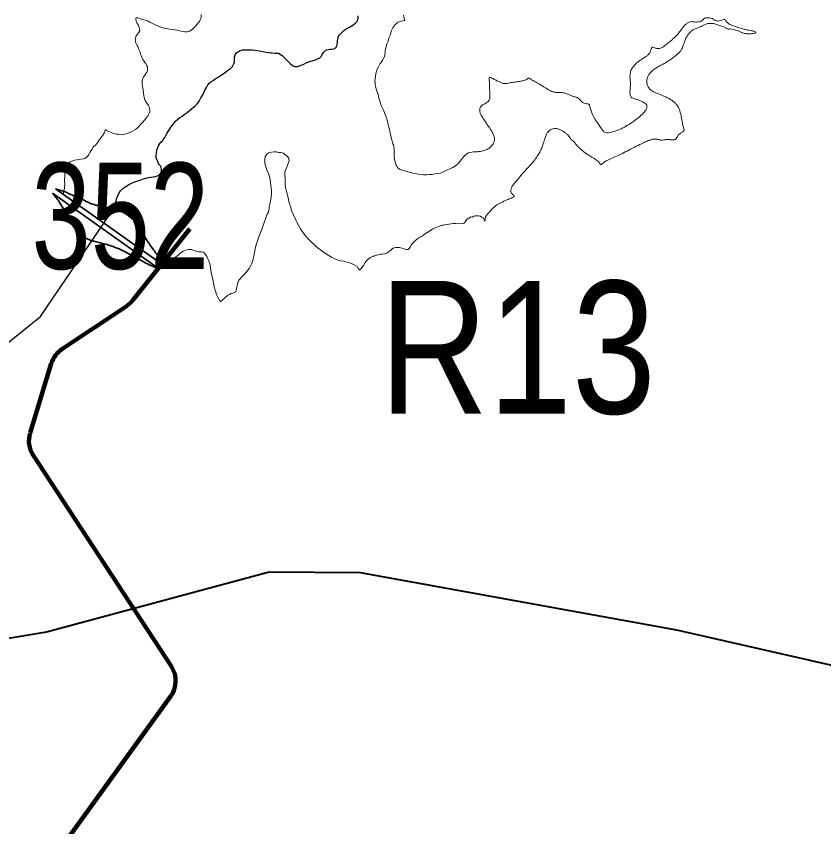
# Model space of a CAD drawing. Extents: x 553962 to 842807, y 8883888 to 9032388.
# Drawn here: x 711063 to 714106, y 8960766 to 8963822 of the extents above; entities that cross this region are included whole.
import ezdxf
from ezdxf.enums import TextEntityAlignment as Align

# ---------------------------------------------------------------- set-up
doc = ezdxf.new("R2010")
doc.units = 0
doc.header["$LTSCALE"] = 160
for name, color, linetype, lineweight in [('15', 7, 'Continuous', 25), ('21', 7, 'Continuous', 25), ('33', 7, 'Continuous', 13), ('7', 7, 'Continuous', 90), ('8', 7, 'Continuous', 13)]:
    doc.layers.add(name, color=color, linetype=linetype, lineweight=lineweight)

msp = doc.modelspace()

# ---------------------------------------------------------------- linework, layer by layer
at = {"layer": '15', "lineweight": 40}
msp.add_lwpolyline([(710551.5, 8961397.1), (711177.1, 8961501.2), (712016, 8961727.1), (712359, 8961724.2), (713550.7, 8961508.2), (716056.5, 8960938), (717193.5, 8960736.2), (719630.3, 8960157.3)], dxfattribs=at)
at = {"layer": '21'}
for points in [[(712058, 8963677.9), (712064.5, 8963673.2), (712070.9, 8963667.3), (712075.7, 8963662.8), (712082.7, 8963655.8), (712088.8, 8963649.4), (712097.8, 8963640.5), (712105.9, 8963634.6), (712111.7, 8963631.8), (712117.6, 8963631.5), (712122.6, 8963632.4), (712129.6, 8963634.1), (712136, 8963636.8), (712144.1, 8963640.2), (712158.2, 8963646.8), (712172.7, 8963652.3), (712186.9, 8963656.2), (712195.8, 8963659.8), (712206.7, 8963664.9), (712211.5, 8963669.6), (712214.5, 8963674.6), (712220.7, 8963684.6), (712224.3, 8963689.1), (712227.7, 8963692.2), (712232.4, 8963695.2), (712239.1, 8963696.6), (712244.4, 8963697.5), (712251.4, 8963697.7), (712258.6, 8963698.3), (712263.1, 8963700), (712266.7, 8963703.3), (712269.8, 8963706.4), (712271.2, 8963710.3), (712272, 8963714.7), (712272.9, 8963720.2), (712273.7, 8963729.4), (712275.1, 8963740.3), (712277.1, 8963746.2), (712279.9, 8963750.6), (712282.9, 8963754.2), (712290.2, 8963761.2), (712297.4, 8963767.6), (712305.2, 8963772.9), (712316.1, 8963778.5), (712326.2, 8963784.3), (712333.8, 8963789.8), (712340.5, 8963795.4), (712346.3, 8963800.7), (712349.4, 8963807.4), (712350.5, 8963814.6), (712351.3, 8963823)], [(711773.5, 8963542.3), (711780.2, 8963553.4), (711784.1, 8963562.6), (711789.9, 8963568.8), (711796.1, 8963573.8), (711804.2, 8963579.6), (711812.8, 8963585.5), (711824, 8963592.2), (711835.1, 8963599.4), (711846.8, 8963608.1), (711858.8, 8963616.4), (711869.4, 8963624.5), (711877.5, 8963631.7), (711880.7, 8963636.7), (711883.2, 8963642.3), (711884.6, 8963651.2), (711885.4, 8963658.7), (711885.7, 8963667.4), (711887.9, 8963675.7), (711892.9, 8963684.1), (711900.2, 8963688.6), (711906.6, 8963692.2), (711915.5, 8963694.4), (711925, 8963695), (711931.7, 8963695.2), (711952.6, 8963694.9), (711970.4, 8963693), (711985.2, 8963690.5), (711997.8, 8963687.1), (712012, 8963684.9), (712022.3, 8963683.2), (712027.3, 8963683), (712036.8, 8963682.7), (712042.7, 8963682.1), (712049.4, 8963682.1), (712053.3, 8963681), (712058, 8963677.9)], [(711435.9, 8963104.2), (711433.8, 8963114), (711437.7, 8963122.1), (711442.2, 8963135.5), (711445.2, 8963144.7), (711449.4, 8963153.9), (711455, 8963162.8), (711463.9, 8963172), (711476.2, 8963180.1), (711489.3, 8963188.1), (711506.3, 8963195.7), (711525, 8963202.6), (711538.8, 8963207.9), (711547.8, 8963210.4), (711560.6, 8963213.7), (711586.8, 8963217.9), (711596.9, 8963220.7), (711603, 8963224.1), (711606.4, 8963228.5), (711608.3, 8963233.8), (711609.7, 8963240.8), (711610.3, 8963246.9), (711609.4, 8963251.6), (711606.9, 8963256.4), (711602.7, 8963261.7), (711598.6, 8963267), (711595.8, 8963273.7), (711592.7, 8963281.1), (711590.5, 8963288.3), (711589.9, 8963297.2), (711591.3, 8963307), (711593, 8963316.8), (711596.3, 8963326.2), (711600.5, 8963335.1), (711603.6, 8963342.4), (711607.8, 8963346.6), (711614.7, 8963353.3), (711618.1, 8963358.8), (711622, 8963364.9), (711630.1, 8963379.4), (711637.1, 8963391.1), (711645.7, 8963403.6), (711654.7, 8963415.9), (711663, 8963425.6), (711671.7, 8963433.4), (711679.2, 8963439.3), (711687.3, 8963444.9), (711695.8, 8963451.5), (711707, 8963459.3), (711723.4, 8963472.1), (711737.1, 8963483.5), (711745.2, 8963492.7), (711751.9, 8963501.6), (711758.6, 8963513.6), (711763.3, 8963521.1), (711768.1, 8963530.1), (711773.5, 8963542.3)], [(710674.9, 8962204.1), (710737.2, 8962184.8), (710790.9, 8962198.1), (710985, 8962463.8), (711011.2, 8962574.6), (711153.5, 8962689.4), (711435.9, 8963104.2)]]:
    msp.add_lwpolyline(points, dxfattribs=at)
at = {"layer": '7'}
for p, q in [((711716.3, 8963020), (711501.7, 8962751.6)), ((711472.6, 8962724.9), (711235, 8962566.5)), ((711194.9, 8962512.5), (711114.9, 8962250.6)), ((711126.8, 8962166.7), (711647.1, 8961370.3)), ((711644.4, 8961257), (711112.7, 8960523.1))]:
    msp.add_line(p, q, dxfattribs=at)
for centre, radius, start, end in [((711401.1, 8962832), 128.8, 303.7031, 321.354), ((711290.5, 8962483.3), 100, 123.7031, 163.0171), ((711210.5, 8962221.3), 100, 163.0171, 213.1601), ((711563.4, 8961315.7), 100, 324.0786, 33.1601)]:
    msp.add_arc(centre, radius, start, end, dxfattribs=at)
at = {"layer": '8', "lineweight": 35}
for p, q in [((711210.8, 8963170.5), (711614.7, 8962884)), ((711199.3, 8963154.2), (711603.1, 8962867.6))]:
    msp.add_line(p, q, dxfattribs=at)
at = {"layer": '8'}
msp.add_line((711239.8, 8963150), (711612.9, 8962885.2), dxfattribs=at)
for points in [[(711634.1, 8963773.8), (711629.5, 8963774.9), (711619.6, 8963777), (711607.6, 8963780.8), (711591.7, 8963786.6), (711578.3, 8963792.5), (711565.8, 8963798.9), (711559.3, 8963802.4), (711551.9, 8963805.2), (711543.7, 8963807.4), (711533.1, 8963811.1), (711524.7, 8963813.7), (711520.4, 8963815.2), (711516.9, 8963816), (711514.8, 8963815.7), (711513.5, 8963813.4), (711513.6, 8963808.9), (711514.5, 8963803), (711515.7, 8963800.2), (711517.6, 8963797.1), (711520.1, 8963793.6), (711521.3, 8963790.7), (711522.9, 8963787.2), (711524.8, 8963783.4), (711525.8, 8963778.9), (711527.6, 8963773.7), (711527.9, 8963770.7), (711527.8, 8963766.2), (711526, 8963762.9), (711522.9, 8963758.4), (711519.9, 8963754.5), (711517.3, 8963750.7), (711515.1, 8963747.1), (711513.3, 8963743.6), (711512.4, 8963739.4), (711511.5, 8963736.5), (711511.2, 8963732.7), (711512.1, 8963728.2), (711512.6, 8963723.8), (711514.8, 8963718.8), (711518.8, 8963711.5), (711522, 8963705.4), (711523.9, 8963700.5), (711526.5, 8963694.5), (711528.1, 8963689.9), (711529.3, 8963685.4), (711530.7, 8963679.2), (711532.8, 8963673.8), (711535.1, 8963669.6), (711537.2, 8963663.9), (711540.3, 8963658.8), (711543.6, 8963653.1), (711547.8, 8963647.7), (711550.6, 8963643.9), (711553.9, 8963638.2), (711555.1, 8963634.9), (711557.4, 8963631), (711557.7, 8963627.7), (711557.7, 8963623.4), (711557.5, 8963619.3), (711556.8, 8963615.3), (711554.4, 8963610.4), (711549.9, 8963603.3), (711546.4, 8963597.5), (711542.8, 8963592.8)], [(711759.1, 8963827.7), (711759.8, 8963821.6), (711759.7, 8963817.5), (711758.4, 8963813.1), (711756, 8963808.5), (711753.2, 8963802.2), (711747.1, 8963795.3), (711740.2, 8963786.4), (711735.6, 8963781.6), (711731.8, 8963777.3), (711726.4, 8963772.3), (711722.3, 8963768.8), (711716.8, 8963765.8), (711711.2, 8963763.8), (711706.2, 8963762.7), (711698.3, 8963762.4), (711690.5, 8963763.9), (711683.4, 8963765.7), (711676.6, 8963767.6), (711667.7, 8963768.6), (711659.6, 8963769.7), (711649.3, 8963771.2), (711641.8, 8963772.3), (711634.1, 8963773.8)], [(712487.8, 8963283), (712487.3, 8963288.7), (712487.3, 8963294.9), (712486.8, 8963308.3), (712486.4, 8963321.7), (712485.4, 8963330.1), (712483.7, 8963336.3), (712481.6, 8963341.1), (712479.6, 8963350.6), (712476.3, 8963360.7), (712473.4, 8963374.3), (712470.1, 8963390.1), (712466.7, 8963403), (712464.6, 8963413.8), (712461.7, 8963426.4), (712457.6, 8963438.6), (712454.2, 8963447.9), (712449.7, 8963458.9), (712445.4, 8963469.7), (712439.6, 8963483.1), (712435.6, 8963492.2), (712433.2, 8963500.8), (712429.5, 8963512.2), (712427.4, 8963520.6), (712425, 8963531.1), (712420.7, 8963543.3), (712418, 8963552.4), (712415.7, 8963562.4), (712414.7, 8963571.2), (712414.2, 8963578.6), (712414.9, 8963587), (712415.9, 8963595.4), (712418, 8963604.9), (712420.2, 8963614.5), (712423.1, 8963621.7), (712427.4, 8963630.8), (712434.5, 8963643.2), (712440.3, 8963651.5), (712443.9, 8963657.5), (712447.5, 8963664.5), (712449.9, 8963670.2), (712451.3, 8963676.7), (712452.8, 8963685.2), (712453, 8963694.1), (712454.9, 8963702.7), (712457.6, 8963711.3), (712459.2, 8963717.5), (712462.4, 8963724.6), (712465, 8963732.3), (712468.4, 8963742.1), (712471.7, 8963750), (712474.1, 8963758.1), (712475.8, 8963765.3), (712478.9, 8963772.5), (712482, 8963777.7), (712485.6, 8963783.2), (712489.7, 8963788.7), (712492.9, 8963792.2), (712497.5, 8963796.6), (712502, 8963798.7), (712507, 8963799.9), (712514.4, 8963802.5), (712524.3, 8963804.9), (712527.1, 8963806.1), (712525.7, 8963809.9)], [(712525.7, 8963809.9), (712524.7, 8963813.8), (712523.3, 8963818.1), (712522.3, 8963825.2)], [(711542.8, 8963592.8), (711540, 8963587.3), (711537.9, 8963582.8), (711537.2, 8963577), (711536.8, 8963572), (711537.3, 8963563.8), (711538.7, 8963556.4), (711540.7, 8963544), (711542.7, 8963530.3), (711543.8, 8963522.5), (711545, 8963516.6), (711546.4, 8963510.2), (711548.8, 8963504.1), (711552.7, 8963497.2), (711557, 8963490.6), (711560.5, 8963485.9), (711562.4, 8963482.1), (711564.3, 8963477), (711565.4, 8963472.2), (711565.9, 8963469.4), (711566.4, 8963465.6), (711565.7, 8963460.7), (711563.3, 8963454.3), (711559.6, 8963448), (711555.6, 8963442.7), (711551.8, 8963437.6), (711546.2, 8963429.4), (711538.8, 8963421.6), (711530.3, 8963413.3), (711524.1, 8963406.5), (711517.8, 8963399.9), (711511.7, 8963394.2), (711503.7, 8963389.2), (711495.9, 8963385.5), (711487.4, 8963382.2), (711480.6, 8963380.1), (711471.7, 8963377.2)], [(711471.7, 8963377.2), (711461.1, 8963375.9), (711448.4, 8963376.6), (711443, 8963376.8), (711438.7, 8963377.3), (711433.6, 8963378), (711428.1, 8963379.4), (711422.9, 8963382), (711417.8, 8963385), (711411.6, 8963387.4), (711404.4, 8963391.4), (711400.4, 8963392.8), (711398.2, 8963393.5), (711396.8, 8963387.1), (711394.3, 8963381.2), (711391.9, 8963377), (711389.5, 8963373), (711385.3, 8963368.8), (711382.3, 8963364.7), (711376.7, 8963356.5), (711369.9, 8963346.4), (711366.8, 8963341.4), (711360.8, 8963335.3), (711354.4, 8963329.7), (711351.3, 8963325.7), (711348.3, 8963320.7), (711344.3, 8963314.7), (711340.6, 8963308.2), (711336.1, 8963300.8), (711333.5, 8963296.4), (711331.1, 8963293), (711326.4, 8963289), (711321.2, 8963285.8), (711315.9, 8963283.8), (711309, 8963282.2), (711300.6, 8963281.3), (711290.2, 8963280.1), (711283.8, 8963279.1), (711276.3, 8963277), (711271.3, 8963275.3), (711265.9, 8963272.3), (711261, 8963268.9), (711257.7, 8963265.9), (711255.1, 8963263), (711252.3, 8963257.1), (711249.9, 8963251.8), (711248, 8963245.9), (711246.8, 8963239), (711245.9, 8963232.2), (711245.2, 8963224.6), (711245.4, 8963218), (711245, 8963206), (711245, 8963196.9), (711245.2, 8963187.7), (711245, 8963181), (711244.1, 8963171.9), (711242.6, 8963163.2), (711241, 8963155.1), (711239.8, 8963150)], [(712016.1, 8963102.8), (712018, 8963113), (712020.6, 8963125.7), (712023.1, 8963137.9), (712024.1, 8963151.6), (712024.1, 8963166.8), (712022.6, 8963181.6), (712020.6, 8963197.8), (712018.5, 8963211.5), (712016.1, 8963222), (712013, 8963230.1), (712007.4, 8963240.8), (712004.9, 8963250.4), (712000.3, 8963261.1), (711998.8, 8963270.8), (711998.8, 8963281.4), (712000.3, 8963292.6), (712006.4, 8963302.2), (712014.5, 8963306.8), (712024.2, 8963309.4), (712034.9, 8963310.9), (712041.5, 8963309.9), (712052.2, 8963307.8), (712060.3, 8963307.3), (712069.5, 8963304.8), (712076.6, 8963299.7), (712085.2, 8963292.6), (712089.3, 8963285.5), (712090.8, 8963276.3), (712087.2, 8963266.2), (712084.2, 8963258.6), (712080.6, 8963250.4), (712077.1, 8963240.8), (712075.1, 8963233.2), (712075.1, 8963228.1), (712075.1, 8963220.6), (712075.6, 8963206.9), (712076.1, 8963190.1), (712077.7, 8963175.9), (712080.7, 8963161.2), (712086.8, 8963137.8), (712090.4, 8963122.5), (712097, 8963101.7)], [(712773.3, 8963307.4), (712769.7, 8963307.1), (712766.1, 8963306.2), (712763.3, 8963304.2), (712758, 8963301.1), (712752.5, 8963296.8), (712749.1, 8963292.5), (712742.7, 8963285.1), (712735.9, 8963275.8), (712728.7, 8963267.2), (712718.4, 8963257.9), (712707.2, 8963251.5), (712696.8, 8963246), (712685.8, 8963241.2), (712672.9, 8963234.7), (712660.7, 8963230.2), (712649.9, 8963228.3), (712640.1, 8963227.3), (712629.4, 8963225.6), (712620.1, 8963224.4), (712609.5, 8963223.7), (712597.6, 8963223.7), (712583.2, 8963224.9), (712572, 8963227), (712562.6, 8963228.5), (712548.5, 8963232.5), (712538.2, 8963235.4), (712527.4, 8963238.5), (712517.4, 8963240.7), (712509.7, 8963243.5), (712503, 8963247.1), (712498.9, 8963251.4), (712496.2, 8963256.7), (712493.8, 8963260.7), (712491.2, 8963267.4), (712489.2, 8963276), (712487.8, 8963283)], [(711977.4, 8962990.1), (711984.8, 8963009), (711989.5, 8963021.8), (711990.9, 8963026.3), (711995.9, 8963039.7), (711998, 8963047.6), (712001.6, 8963057.6), (712007.3, 8963073), (712012.6, 8963083.5), (712014.8, 8963089.2), (712015.5, 8963097.6), (712016.1, 8963102.8)], [(712097, 8963101.7), (712098.2, 8963095.6), (712099.1, 8963092.4), (712106, 8963075.8), (712114.3, 8963058.7), (712117.4, 8963050.6), (712118.6, 8963047.6), (712127.1, 8963031.5), (712133.3, 8963019.6), (712139.3, 8963012.1), (712150.6, 8962996), (712154.8, 8962990.8), (712160.8, 8962983.2), (712173.4, 8962971.1), (712188.5, 8962957.4), (712196.7, 8962950), (712208.6, 8962941.4), (712214.2, 8962936.7), (712224.4, 8962929.5), (712238.2, 8962920.4), (712250.4, 8962913.8), (712258.5, 8962909.6), (712272.3, 8962903.8), (712283, 8962900.1), (712297.7, 8962897.7), (712305, 8962895.7), (712315.8, 8962893.5), (712326.2, 8962889.7), (712338.6, 8962883.8), (712346.9, 8962877.6), (712352.5, 8962869.2), (712354.5, 8962866.2), (712356.5, 8962865.6), (712357.8, 8962866.1), (712361.3, 8962869.1), (712366.2, 8962875.1), (712371.2, 8962882), (712377.6, 8962893.1), (712381.6, 8962898.7), (712387.3, 8962904.4), (712395, 8962910.3), (712402, 8962914.4), (712407, 8962916.5), (712411, 8962918.3), (712415.3, 8962919.3), (712421.2, 8962921.4), (712429.4, 8962923.7), (712436.8, 8962924.2), (712442.1, 8962924.9), (712452.1, 8962925.5), (712458.8, 8962928.2), (712462, 8962929.7), (712470.7, 8962936.8), (712473.6, 8962938.8), (712478.1, 8962943.6), (712481.3, 8962946.7), (712484, 8962947.7), (712485.3, 8962948)], [(712773.7, 8963064.8), (712782.2, 8963064.6), (712786.7, 8963067.9), (712792.7, 8963068.8), (712799.2, 8963068.8), (712804.5, 8963068.7), (712810.2, 8963067.3), (712816.1, 8963064), (712821.8, 8963062.6), (712828.3, 8963047.9), (712830.7, 8963065.7), (712834.2, 8963071), (712838.5, 8963075.7), (712842.5, 8963080.6), (712847.9, 8963085.6), (712850.8, 8963089.7)], [(712489.8, 8962949.2), (712494.2, 8962950.2), (712499, 8962950.1), (712506.3, 8962949.3), (712523.9, 8962945.3), (712531.7, 8962942.7), (712537.6, 8962941.8), (712539.6, 8962942.5), (712541, 8962944.1), (712544.3, 8962947.7), (712547.7, 8962953.3), (712551.4, 8962959.8), (712555.9, 8962964.7), (712563.1, 8962972.2), (712570.2, 8962978.2), (712576, 8962983.3), (712583.2, 8962988.4), (712585.2, 8962988.9), (712589.4, 8962991.3), (712596.8, 8962996.7), (712599.6, 8962998.4), (712603.8, 8963000.8), (712613.8, 8963008.1), (712623.2, 8963014.2), (712632.8, 8963019.8), (712642.4, 8963024.3), (712653.2, 8963028.8), (712669.1, 8963033.6), (712673.5, 8963034.5), (712677.4, 8963034.8), (712683.8, 8963036.3), (712708.8, 8963040.4), (712718.3, 8963040.8), (712730.9, 8963040.9), (712748.3, 8963040.2), (712752.3, 8963042.8), (712753.3, 8963044.3), (712754.2, 8963047), (712756.7, 8963050.4), (712762.1, 8963056.3), (712767.7, 8963060.8), (712773.7, 8963064)], [(711612.9, 8962885.2), (711616.7, 8962889.2), (711627.4, 8962897.6), (711634.7, 8962901.8), (711647.4, 8962905.6), (711656.6, 8962909.8), (711667.4, 8962916.7), (711672.4, 8962920.8), (711682.2, 8962929.6), (711691.8, 8962935.4), (711701, 8962939.8), (711711.2, 8962942.2), (711723.6, 8962942.2), (711728.7, 8962939.9), (711734.7, 8962938.1), (711743.7, 8962934.7), (711749, 8962933.8), (711761, 8962933.8), (711766.8, 8962932.7), (711770.3, 8962930.1), (711775.2, 8962923.9), (711780.9, 8962915.8), (711785.2, 8962907.1), (711787.5, 8962902), (711790.7, 8962891.5), (711793.8, 8962882.6), (711795.2, 8962870.4), (711797.1, 8962856.7), (711798.3, 8962850.2), (711800, 8962843.6), (711801.8, 8962835.8), (711805.8, 8962816.3), (711807.9, 8962802.9), (711809.3, 8962797.1), (711813.3, 8962786), (711817.8, 8962772.4), (711822.6, 8962762.3), (711827, 8962753.4), (711829.8, 8962747.6), (711831.4, 8962744.8), (711836.1, 8962748.6), (711849.4, 8962761.4), (711858.8, 8962769.1), (711866.4, 8962772.7), (711872.8, 8962776), (711878.3, 8962778), (711888, 8962780.8), (711889.7, 8962782.8), (711891.8, 8962790.5), (711893.7, 8962799.4), (711896.1, 8962813.5), (711902, 8962826.1), (711905.6, 8962830.9), (711912.3, 8962838.7), (711922.9, 8962849.4), (711930.9, 8962857.5), (711935.6, 8962864.1), (711941, 8962871.3), (711947.8, 8962884.4), (711952.2, 8962893.6), (711955.5, 8962906), (711958, 8962917.8), (711960.5, 8962931), (711962.8, 8962944.5), (711965.2, 8962956.1), (711970.3, 8962971.6), (711977.4, 8962990.1)]]:
    msp.add_lwpolyline(points, dxfattribs=at)
for points in [[(713494.8, 8963523.6), (713487.1, 8963526.8), (713467.1, 8963535.3), (713452.1, 8963543.8), (713445.6, 8963551.9), (713440.7, 8963559.5), (713438, 8963572.3), (713438.2, 8963581.8), (713440.7, 8963590.5), (713444.8, 8963599.2), (713451.3, 8963607.9), (713460.3, 8963617.4), (713472.1, 8963625.5), (713486.8, 8963634.5), (713503.9, 8963643.2), (713523.8, 8963655.4), (713539, 8963665.5), (713551.3, 8963675.8), (713560.5, 8963684.2), (713565.7, 8963689.4), (713571.4, 8963699.5), (713577.4, 8963715), (713583.7, 8963732.6), (713585.9, 8963738.5), (713590.3, 8963747), (713596.3, 8963755.1), (713605, 8963764.6), (713613.4, 8963770.9), (713622.7, 8963774.4), (713631.4, 8963778), (713640.3, 8963781.5), (713653.1, 8963788.3), (713664.8, 8963793.5), (713673.3, 8963794.3), (713683.6, 8963794.8), (713694, 8963792.9), (713708.8, 8963787.9), (713724.6, 8963783), (713731.1, 8963780.8), (713736.6, 8963777), (713739.6, 8963774.6), (713742.3, 8963773.5), (713747.2, 8963773.2), (713753.4, 8963774.1), (713763.8, 8963772.2), (713774.1, 8963769.7), (713782, 8963767), (713792.9, 8963761.3), (713802.4, 8963757.2), (713816.3, 8963755.6), (713829.4, 8963755.3), (713840.5, 8963756.4), (713853, 8963759.4), (713846.2, 8963763.2), (713838.1, 8963766.4), (713829, 8963767.9), (713809.7, 8963771.2), (713798.2, 8963775), (713777.3, 8963780.7), (713753.3, 8963789.7), (713744.6, 8963794.8), (713737, 8963802.2), (713730.5, 8963814.1), (713721.5, 8963806.3), (713710.9, 8963803.5), (713703.3, 8963803.5), (713696.2, 8963805.7), (713689.4, 8963810.3), (713679.9, 8963815.5), (713669.7, 8963815.7), (713662.6, 8963816.5), (713656.6, 8963815.1), (713650.6, 8963808.3), (713641.4, 8963801.5), (713633, 8963799.6), (713622.6, 8963799.6), (713615, 8963800.2), (713606.3, 8963801.8), (713598.7, 8963799.9), (713588.6, 8963794.4), (713579.9, 8963785.7), (713571.5, 8963775.7), (713562.2, 8963762.4), (713550.8, 8963748.2), (713541.2, 8963739.5), (713526.3, 8963726.2), (713513.1, 8963715.7), (713501.1, 8963705.6), (713491.8, 8963701.8), (713488.3, 8963700.2), (713482.3, 8963699.4), (713477.1, 8963699.9), (713465.4, 8963702.9), (713457.3, 8963707.5), (713454.3, 8963696.4), (713452.9, 8963690.4), (713449.4, 8963683.1), (713446.4, 8963677.9), (713437.7, 8963671.1), (713427.7, 8963665.1), (713423.2, 8963662.1)], [(713423.2, 8963662.1), (713418.6, 8963659.1), (713410.5, 8963653.2), (713399.3, 8963645), (713387.1, 8963631.4), (713381.9, 8963623.5), (713378.3, 8963616.7), (713377, 8963609.2), (713375.3, 8963600.5), (713375.1, 8963587.2), (713377.2, 8963573), (713377, 8963561.9), (713375.6, 8963542.8), (713374.8, 8963530.1), (713378.1, 8963518.2), (713382.5, 8963514.4), (713389.2, 8963511.1), (713403.4, 8963507.3), (713415.7, 8963503), (713425.4, 8963497.6), (713432, 8963493.7), (713436.6, 8963489.4), (713438.5, 8963485.8), (713439.6, 8963482.3), (713439.3, 8963476.3), (713433.9, 8963464.9), (713420, 8963450.5), (713406.1, 8963438), (713370.8, 8963412.6), (713349.1, 8963400.3), (713323.5, 8963389.5), (713303.9, 8963383.5), (713293.8, 8963382.1), (713282.9, 8963383), (713277.2, 8963385.4), (713270.7, 8963393.3), (713262, 8963405.8), (713252.7, 8963420.5), (713245.4, 8963429.7), (713238.5, 8963442.2), (713234.2, 8963450.3), (713228.2, 8963463.9), (713223.6, 8963481.1), (713222.5, 8963493), (713211, 8963490.6), (713202.1, 8963493.3), (713195.2, 8963497.7), (713188.7, 8963504.7), (713183.6, 8963510.4), (713176.5, 8963514.8), (713165.3, 8963518.6), (713153.2, 8963522.3), (713140.7, 8963528.5), (713126, 8963532.9), (713111.6, 8963534.2), (713095, 8963534.5), (713084.9, 8963536.1), (713069.9, 8963543.5), (713048.4, 8963556.5), (713033.7, 8963566.6), (713013, 8963578), (713001.1, 8963583.7), (712994.5, 8963590.2), (712989.9, 8963585.3), (712979.8, 8963581), (712970.1, 8963577.7), (712948.9, 8963574.2), (712934.8, 8963572.8), (712910, 8963567.6), (712899.7, 8963567.6), (712892.3, 8963569.3), (712880.3, 8963575.5), (712867.8, 8963581.5), (712853.4, 8963589.7), (712843.1, 8963593.2), (712845, 8963583.4), (712846.6, 8963547.5), (712847.7, 8963515.8), (712846.8, 8963507.3), (712840.8, 8963499.4), (712825.6, 8963490.2), (712814.2, 8963483.7), (712809, 8963475.5), (712809, 8963463.3), (712809.3, 8963460.6), (712811.5, 8963454.6), (712818.3, 8963442.6), (712833, 8963419.8), (712847.1, 8963399.9), (712859, 8963378.7), (712864.2, 8963366.8), (712865.8, 8963358.3), (712864.8, 8963350.2), (712859.6, 8963340.1), (712851.7, 8963330.1), (712840.5, 8963320.6), (712825, 8963315.1), (712807.3, 8963311), (712794.8, 8963310.8), (712783.1, 8963310.5), (712773.3, 8963307.4)], [(712850.8, 8963089.7), (712859.9, 8963100.2), (712868.9, 8963107.5), (712888, 8963118.6), (712912.2, 8963129.5), (712929.1, 8963136.8), (712942.7, 8963141.4), (712933.2, 8963150.9), (712928.3, 8963154.5), (712926.4, 8963159.6), (712926.4, 8963162.9), (712926.1, 8963167.5), (712927.8, 8963174.6), (712935.9, 8963187.1), (712942.7, 8963195.2), (712958.5, 8963214), (712983.1, 8963242.8), (712997, 8963258.3), (713013.3, 8963275.4), (713026.1, 8963294.7), (713035.6, 8963308.9), (713043.5, 8963326), (713048.7, 8963339.2), (713053.9, 8963359.9), (713059.3, 8963374.6), (713065.3, 8963384.1), (713071, 8963391.2), (713080.5, 8963396.6), (713089.5, 8963398.2), (713097.4, 8963398.2), (713103.4, 8963397.4), (713112, 8963394.5), (713122.4, 8963388.3), (713128.9, 8963382.8), (713137.3, 8963378), (713146.6, 8963368.2), (713154.7, 8963355.7), (713159.9, 8963351.6), (713166.2, 8963346.4), (713173.8, 8963336.1), (713181.1, 8963328.2), (713193.1, 8963318.1), (713203.2, 8963309.4), (713212.2, 8963302.6), (713226.8, 8963293.4), (713246.7, 8963282), (713260.5, 8963270.6), (713263.8, 8963259.7), (713268.9, 8963264.8), (713282.2, 8963273.8), (713296.7, 8963282.8), (713324.7, 8963293.9), (713350.8, 8963306.2), (713377.2, 8963320.8), (713406.6, 8963335.3), (713430.3, 8963346.4), (713443.9, 8963353.2), (713458, 8963356.6), (713461.2, 8963357.9), (713467, 8963358.7), (713472.1, 8963358.5), (713475.9, 8963357.9), (713481.1, 8963357.1), (713484.4, 8963356), (713490.6, 8963354.1), (713496.9, 8963354.4), (713501.5, 8963354.9), (713511.3, 8963357.6), (713518.9, 8963357.6), (713524.4, 8963356.6), (713529.3, 8963355.7), (713534.2, 8963355.2), (713538, 8963355.2), (713541.5, 8963355.5), (713545.1, 8963356.8), (713548.6, 8963359.6), (713550.5, 8963361.5), (713552.1, 8963364.4), (713555.7, 8963370.7), (713558.7, 8963375.6), (713563, 8963378), (713569.3, 8963382.4), (713573.6, 8963385.1), (713578.5, 8963388.6), (713579.9, 8963395.2), (713577.4, 8963400), (713573.9, 8963411.1), (713569.8, 8963437.8), (713563.3, 8963467.4), (713555.6, 8963482.3), (713548, 8963493.2), (713539.6, 8963499.5), (713525.4, 8963509.8), (713513.2, 8963516.1), (713502.5, 8963520.4), (713494.8, 8963523.6)]]:
    msp.add_open_spline(points, degree=3, dxfattribs=at)
at = {"layer": '8', "lineweight": 35}
for points in [[(711210.8, 8963170.5), (711243.1, 8963160.5), (711281.5, 8963143.7), (711313.2, 8963130.4), (711339.9, 8963117), (711385, 8963105.3), (711430.1, 8963095.3), (711446.8, 8963090.3), (711496.9, 8963060.2), (711523.6, 8963031.8), (711550.3, 8962985), (711577.1, 8962944.9), (711600.5, 8962911.5), (711614.8, 8962887.2)], [(711199.3, 8963154.2), (711224.3, 8963122.4), (711237, 8963101.9), (711251.4, 8963082), (711272, 8963050), (711288.3, 8963023.5), (711299.1, 8963006), (711304.6, 8962995.7), (711315.4, 8962988.5), (711412, 8962958.3), (711472.3, 8962934.1), (711550.8, 8962891.3), (711603.1, 8962867.6)]]:
    msp.add_spline(points, degree=3, dxfattribs=at)

# ---------------------------------------------------------------- texts
at = {"layer": '33', "width": 0.75}
msp.add_text('352', height=400, dxfattribs=at).set_placement((711120.2, 8962869.1))
at = {"layer": '8', "width": 0.85}
msp.add_text('R13', height=500, dxfattribs=at).set_placement((712951.6, 8962323.8), align=Align.CENTER)

doc.saveas('drawing.dxf')
